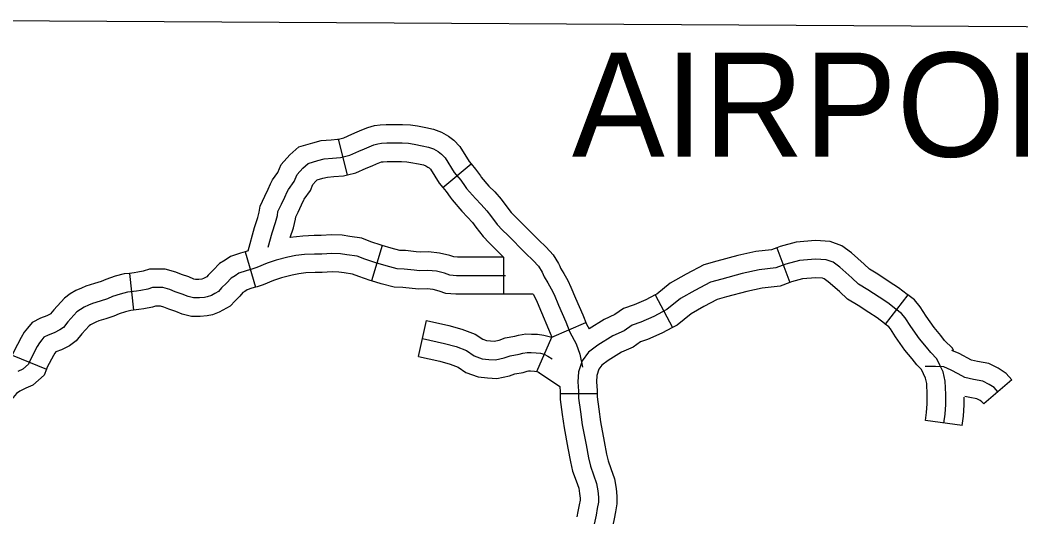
# Model space of a CAD drawing. Extents: x 1377389 to 1380723, y 1168351 to 1170484.
# Drawn here: x 1378587.9 to 1378669.2, y 1169281.3 to 1169321.6 of the extents above; entities that cross this region are included whole.
import ezdxf

# ---------------------------------------------------------------- set-up
doc = ezdxf.new("R2010")
doc.units = 0
doc.layers.add('B_Fill', color=7, linetype='Continuous')

msp = doc.modelspace()

# ---------------------------------------------------------------- linework, layer by layer
at = {"layer": 'B_Fill'}
for p, q in [((1378614.514, 1169309.057), (1378613.786, 1169311.967)), ((1378622.257, 1169308.03), (1378624.563, 1169309.949)), ((1378617.336, 1169303.344), (1378616.465, 1169300.474)), ((1378649.357, 1169303.145), (1378650.412, 1169300.336)), ((1378606.21, 1169302.826), (1378607.057, 1169299.948)), ((1378627.186, 1169302.373), (1378627.186, 1169299.373)), ((1378596.831, 1169301.074), (1378597.151, 1169298.091)), ((1378639.497, 1169299.325), (1378640.89, 1169296.668)), ((1378659.989, 1169299.33), (1378658.146, 1169296.963)), ((1378620.286, 1169294.314), (1378620.922, 1169297.246)), ((1378631.096, 1169295.906), (1378633.86, 1169297.074)), ((1378629.897, 1169293.11), (1378631.096, 1169295.906)), ((1378587.305, 1169294.425), (1378590.091, 1169293.311)), ((1378668.44, 1169292.431), (1378666.161, 1169290.48)), ((1378631.774, 1169291.327), (1378634.774, 1169291.327)), ((1378664.4, 1169288.718), (1378661.43, 1169289.142))]:
    msp.add_line(p, q, dxfattribs=at)
for points in [[(1378580.975, 1169321.624), (1378674.25, 1169321.067), (1378684.857, 1169321.03), (1378718.076, 1169321.08)], [(1378613.786, 1169311.967), (1378614.213, 1169312.074), (1378614.858, 1169312.356), (1378615.3, 1169312.543), (1378615.673, 1169312.716), (1378616.155, 1169312.912), (1378616.702, 1169313.072), (1378617.16, 1169313.116), (1378617.651, 1169313.149), (1378618.052, 1169313.149), (1378618.598, 1169313.149), (1378618.988, 1169313.149), (1378619.637, 1169313.114), (1378620.19, 1169313.028), (1378620.878, 1169312.893), (1378621.498, 1169312.759), (1378622.134, 1169312.54), (1378622.708, 1169312.199), (1378623.14, 1169311.88), (1378623.628, 1169311.369), (1378624.398, 1169310.147), (1378624.563, 1169309.949)], [(1378606.443, 1169302.897), (1378606.967, 1169304.785), (1378607.243, 1169305.613), (1378607.351, 1169306.047), (1378607.418, 1169306.516), (1378607.802, 1169307.348), (1378608.079, 1169307.903), (1378608.267, 1169308.326), (1378608.429, 1169308.65), (1378608.869, 1169309.266), (1378609.138, 1169309.913), (1378609.836, 1169310.682), (1378610.57, 1169311.335), (1378611.705, 1169311.669), (1378612.378, 1169311.853), (1378613.182, 1169311.91), (1378613.71, 1169311.948), (1378613.786, 1169311.967)], [(1378608.083, 1169303.197), (1378608.402, 1169304.347), (1378608.684, 1169305.194), (1378608.825, 1169305.758), (1378608.872, 1169306.087), (1378609.154, 1169306.699), (1378609.436, 1169307.263), (1378609.624, 1169307.686), (1378609.718, 1169307.874), (1378610.188, 1169308.533), (1378610.423, 1169309.097), (1378610.893, 1169309.615), (1378611.316, 1169309.991), (1378612.115, 1169310.226), (1378612.632, 1169310.367), (1378613.289, 1169310.414), (1378613.947, 1169310.461), (1378614.699, 1169310.649), (1378615.451, 1169310.978), (1378615.907, 1169311.172), (1378616.271, 1169311.34), (1378616.65, 1169311.494), (1378616.986, 1169311.592), (1378617.281, 1169311.621), (1378617.701, 1169311.649), (1378618.052, 1169311.649), (1378618.598, 1169311.649), (1378618.949, 1169311.649), (1378619.482, 1169311.621), (1378619.93, 1169311.55), (1378620.575, 1169311.424), (1378621.094, 1169311.312), (1378621.5, 1169311.172), (1378621.879, 1169310.947), (1378622.145, 1169310.751), (1378622.439, 1169310.442), (1378623.182, 1169309.264), (1378623.716, 1169308.622), (1378624.079, 1169308.111), (1378624.186, 1169307.959), (1378624.898, 1169307.133), (1378625.372, 1169306.659), (1378625.816, 1169306.141), (1378626.112, 1169305.755), (1378626.675, 1169305.044), (1378627.104, 1169304.585), (1378627.519, 1169304.17), (1378628.969, 1169302.703), (1378629.591, 1169302.125), (1378630.02, 1169301.666), (1378630.316, 1169301.177), (1378630.479, 1169300.792), (1378630.79, 1169300.303), (1378631.057, 1169299.814), (1378631.279, 1169299.355), (1378631.634, 1169298.481), (1378632.226, 1169297.132), (1378632.552, 1169296.303), (1378633.077, 1169295.354), (1378633.373, 1169294.525), (1378633.581, 1169293.458)], [(1378614.514, 1169309.057), (1378615.185, 1169309.225), (1378616.044, 1169309.601), (1378616.514, 1169309.8), (1378616.869, 1169309.964), (1378617.145, 1169310.076), (1378617.27, 1169310.113), (1378617.402, 1169310.125), (1378617.751, 1169310.149), (1378618.052, 1169310.149), (1378618.598, 1169310.149), (1378618.909, 1169310.149), (1378619.326, 1169310.127), (1378619.67, 1169310.073), (1378620.272, 1169309.955), (1378620.689, 1169309.865), (1378620.866, 1169309.803), (1378621.049, 1169309.695), (1378621.15, 1169309.621), (1378621.25, 1169309.515), (1378621.966, 1169308.38), (1378622.257, 1169308.03)], [(1378624.563, 1169309.949), (1378624.906, 1169309.538), (1378625.303, 1169308.978), (1378625.369, 1169308.884), (1378625.998, 1169308.155), (1378626.474, 1169307.679), (1378626.981, 1169307.086), (1378627.295, 1169306.678), (1378627.813, 1169306.023), (1378628.183, 1169305.627), (1378628.582, 1169305.228), (1378630.014, 1169303.781), (1378630.651, 1169303.188), (1378631.223, 1169302.577), (1378631.656, 1169301.861), (1378631.739, 1169301.664)], [(1378609.861, 1169303.978), (1378610.126, 1169304.774), (1378610.299, 1169305.47), (1378610.326, 1169305.658), (1378610.507, 1169306.049), (1378610.793, 1169306.623), (1378610.981, 1169307.046), (1378611.008, 1169307.099), (1378611.508, 1169307.8), (1378611.708, 1169308.281), (1378611.95, 1169308.547), (1378612.062, 1169308.647), (1378612.524, 1169308.783), (1378612.885, 1169308.881), (1378613.396, 1169308.918), (1378614.185, 1169308.974), (1378614.514, 1169309.057)], [(1378622.257, 1169308.03), (1378622.526, 1169307.707), (1378622.854, 1169307.244), (1378623.003, 1169307.035), (1378623.798, 1169306.112), (1378624.27, 1169305.64), (1378624.651, 1169305.195), (1378624.929, 1169304.833), (1378625.537, 1169304.065), (1378626.025, 1169303.542), (1378626.455, 1169303.113), (1378627.186, 1169302.373)], [(1378617.336, 1169303.344), (1378617.255, 1169303.369), (1378616.419, 1169303.64), (1378615.685, 1169303.915), (1378614.699, 1169304.069), (1378614.092, 1169304.16), (1378613.233, 1169304.192), (1378612.375, 1169304.139), (1378611.815, 1169304.139), (1378610.904, 1169304.094), (1378609.861, 1169303.978)], [(1378659.988, 1169299.33), (1378659.945, 1169299.364), (1378659.235, 1169299.911), (1378658.485, 1169300.393), (1378657.557, 1169301.012), (1378656.896, 1169301.409), (1378656.446, 1169301.819), (1378655.426, 1169302.732), (1378654.638, 1169303.306), (1378653.678, 1169303.655), (1378652.499, 1169303.725), (1378650.942, 1169303.605), (1378649.627, 1169303.246), (1378649.358, 1169303.145)], [(1378627.186, 1169302.373), (1378623.441, 1169302.373), (1378623.151, 1169302.401), (1378622.81, 1169302.521), (1378621.994, 1169302.717), (1378621.089, 1169302.818), (1378620.42, 1169302.792), (1378620.079, 1169302.832), (1378619.222, 1169302.915), (1378618.773, 1169302.935), (1378618.072, 1169303.121), (1378617.336, 1169303.344)], [(1378649.358, 1169303.145), (1378648.929, 1169302.984), (1378647.671, 1169302.844), (1378646.194, 1169302.515), (1378644.489, 1169302.05), (1378643.426, 1169301.754), (1378642.001, 1169301.013), (1378640.704, 1169300.279), (1378639.612, 1169299.385), (1378639.497, 1169299.325)], [(1378627.336, 1169300.873), (1378623.37, 1169300.873), (1378622.825, 1169300.925), (1378622.384, 1169301.081), (1378621.735, 1169301.237), (1378621.035, 1169301.314), (1378620.36, 1169301.289), (1378619.919, 1169301.34), (1378619.115, 1169301.418), (1378618.544, 1169301.444), (1378617.662, 1169301.678), (1378616.806, 1169301.938), (1378615.924, 1169302.223), (1378615.302, 1169302.457), (1378614.472, 1169302.587), (1378613.953, 1169302.665), (1378613.252, 1169302.691), (1378612.422, 1169302.639), (1378611.852, 1169302.639), (1378611.023, 1169302.598), (1378610.323, 1169302.521), (1378609.672, 1169302.379), (1378608.739, 1169302.145), (1378607.986, 1169301.886), (1378607.156, 1169301.548), (1378606.741, 1169301.418), (1378606.3, 1169301.289), (1378605.703, 1169301.081), (1378605.392, 1169300.873), (1378605.081, 1169300.691), (1378604.692, 1169300.276), (1378604.303, 1169299.886), (1378604.043, 1169299.601), (1378603.758, 1169299.445), (1378603.472, 1169299.289), (1378603.135, 1169299.16), (1378602.902, 1169299.108), (1378602.513, 1169299.082), (1378602.02, 1169299.082), (1378601.579, 1169299.185), (1378601.112, 1169299.393), (1378600.541, 1169299.575), (1378600.1, 1169299.757), (1378599.529, 1169299.912), (1378599.14, 1169299.912), (1378598.699, 1169299.912), (1378598.31, 1169299.783), (1378597.739, 1169299.679), (1378597.402, 1169299.627), (1378596.676, 1169299.549), (1378596.079, 1169299.393), (1378595.457, 1169299.185), (1378595.041, 1169299.004), (1378594.445, 1169298.822), (1378593.822, 1169298.614), (1378593.511, 1169298.484), (1378593.148, 1169298.329), (1378592.836, 1169298.147), (1378592.551, 1169297.939), (1378591.825, 1169297.134), (1378591.462, 1169296.693), (1378591.176, 1169296.485), (1378590.709, 1169296.252), (1378590.216, 1169296.07), (1378589.879, 1169295.888), (1378589.698, 1169295.68), (1378589.516, 1169295.447), (1378589.334, 1169295.135), (1378588.79, 1169294.097), (1378588.634, 1169293.707), (1378588.167, 1169293.292), (1378587.752, 1169293.11)], [(1378606.21, 1169302.826), (1378605.841, 1169302.717), (1378605.03, 1169302.435), (1378604.597, 1169302.146), (1378604.136, 1169301.876), (1378603.613, 1169301.319), (1378603.216, 1169300.921), (1378603.103, 1169300.796), (1378602.841, 1169300.654), (1378602.701, 1169300.6), (1378602.688, 1169300.597), (1378602.463, 1169300.582), (1378602.194, 1169300.582), (1378602.06, 1169300.613), (1378601.646, 1169300.797), (1378601.055, 1169300.985), (1378600.585, 1169301.179), (1378599.73, 1169301.412), (1378599.14, 1169301.412), (1378598.456, 1169301.412), (1378597.937, 1169301.239), (1378597.491, 1169301.158), (1378597.208, 1169301.115), (1378596.831, 1169301.074)], [(1378606.443, 1169302.897), (1378606.305, 1169302.854), (1378606.21, 1169302.826)], [(1378662.915, 1169288.93), (1378663.016, 1169289.637), (1378663.066, 1169290.446), (1378663.066, 1169291.254), (1378663.016, 1169292.316), (1378662.864, 1169293.074), (1378662.612, 1169293.579), (1378662.359, 1169294.135), (1378661.854, 1169294.641), (1378661.501, 1169295.095), (1378660.945, 1169295.752), (1378660.238, 1169296.763), (1378659.784, 1169297.471), (1378659.481, 1169297.824), (1378659.027, 1169298.178), (1378658.37, 1169298.684), (1378657.663, 1169299.138), (1378656.754, 1169299.745), (1378655.997, 1169300.2), (1378655.441, 1169300.705), (1378654.482, 1169301.564), (1378653.926, 1169301.969), (1378653.371, 1169302.171), (1378652.513, 1169302.221), (1378651.2, 1169302.12), (1378650.089, 1169301.817), (1378649.281, 1169301.514), (1378647.917, 1169301.362), (1378646.554, 1169301.059), (1378644.888, 1169300.604), (1378643.979, 1169300.351), (1378642.716, 1169299.694), (1378641.555, 1169299.037), (1378640.444, 1169298.128), (1378639.384, 1169297.572), (1378638.323, 1169297.117), (1378637.616, 1169296.864), (1378636.96, 1169296.409), (1378636.051, 1169296.005), (1378634.839, 1169295.247), (1378634.082, 1169294.691), (1378633.577, 1169293.984), (1378633.274, 1169293.074), (1378633.223, 1169292.265), (1378633.274, 1169291.507), (1378633.274, 1169290.951), (1378633.425, 1169289.839), (1378633.577, 1169288.778), (1378633.88, 1169287.161), (1378634.082, 1169286.1), (1378634.233, 1169285.443), (1378634.486, 1169284.735), (1378634.738, 1169284.028), (1378634.839, 1169283.421), (1378634.89, 1169282.916), (1378634.89, 1169282.511), (1378634.789, 1169282.006), (1378634.688, 1169281.45), (1378633.93, 1169278.064)], [(1378631.739, 1169301.664), (1378631.812, 1169301.491), (1378632.083, 1169301.065), (1378632.391, 1169300.5), (1378632.65, 1169299.964), (1378633.016, 1169299.065), (1378633.612, 1169297.708), (1378633.912, 1169296.943), (1378634.12, 1169296.567)], [(1378596.831, 1169301.074), (1378596.405, 1169301.029), (1378595.652, 1169300.832), (1378594.917, 1169300.587), (1378594.52, 1169300.413), (1378593.989, 1169300.251), (1378593.295, 1169300.02), (1378592.927, 1169299.866), (1378592.471, 1169299.671), (1378592.015, 1169299.404), (1378591.542, 1169299.06), (1378590.688, 1169298.114), (1378590.425, 1169297.793), (1378590.394, 1169297.771), (1378590.112, 1169297.63), (1378589.598, 1169297.441), (1378588.928, 1169297.08), (1378588.54, 1169296.635), (1378588.27, 1169296.288), (1378588.022, 1169295.862), (1378587.425, 1169294.725), (1378587.305, 1169294.425)], [(1378616.465, 1169300.474), (1378616.358, 1169300.506), (1378615.43, 1169300.807), (1378614.918, 1169300.999), (1378614.244, 1169301.104), (1378613.813, 1169301.169), (1378613.271, 1169301.189), (1378612.469, 1169301.139), (1378611.888, 1169301.139), (1378611.142, 1169301.102), (1378610.566, 1169301.038), (1378610.014, 1169300.918), (1378609.166, 1169300.706), (1378608.514, 1169300.481), (1378607.663, 1169300.135), (1378607.177, 1169299.983), (1378607.057, 1169299.948)], [(1378629.589, 1169299.373), (1378623.298, 1169299.373), (1378622.499, 1169299.449), (1378621.958, 1169299.64), (1378621.476, 1169299.756), (1378620.98, 1169299.811), (1378620.301, 1169299.785), (1378619.759, 1169299.849), (1378619.009, 1169299.922), (1378618.316, 1169299.953), (1378617.253, 1169300.235), (1378616.465, 1169300.474)], [(1378658.146, 1169296.963), (1378658.108, 1169296.992), (1378657.505, 1169297.456), (1378656.841, 1169297.884), (1378655.951, 1169298.477), (1378655.097, 1169298.99), (1378654.436, 1169299.592), (1378653.538, 1169300.396), (1378653.215, 1169300.631), (1378653.064, 1169300.686), (1378652.526, 1169300.718), (1378651.457, 1169300.636), (1378650.551, 1169300.388), (1378650.412, 1169300.336)], [(1378607.057, 1169299.948), (1378606.759, 1169299.86), (1378606.377, 1169299.727), (1378606.187, 1169299.6), (1378606.026, 1169299.506), (1378605.77, 1169299.233), (1378605.389, 1169298.852), (1378604.984, 1169298.405), (1378604.104, 1169297.925), (1378603.57, 1169297.72), (1378603.116, 1169297.619), (1378602.563, 1169297.582), (1378601.845, 1169297.582), (1378601.098, 1169297.758), (1378600.578, 1169297.989), (1378600.027, 1169298.164), (1378599.615, 1169298.334), (1378599.328, 1169298.412), (1378599.14, 1169298.412), (1378598.943, 1169298.412), (1378598.684, 1169298.326), (1378597.988, 1169298.199), (1378597.596, 1169298.139), (1378597.151, 1169298.091)], [(1378650.412, 1169300.336), (1378649.633, 1169300.044), (1378648.164, 1169299.88), (1378646.915, 1169299.602), (1378645.286, 1169299.158), (1378644.532, 1169298.948), (1378643.432, 1169298.376), (1378642.406, 1169297.795), (1378641.276, 1169296.87), (1378640.89, 1169296.668)], [(1378629.589, 1169299.373), (1378629.722, 1169299.128), (1378629.907, 1169298.745), (1378630.252, 1169297.897), (1378630.841, 1169296.557), (1378631.096, 1169295.906)], [(1378639.497, 1169299.325), (1378638.739, 1169298.927), (1378637.775, 1169298.514), (1378636.925, 1169298.21), (1378636.222, 1169297.723), (1378635.345, 1169297.333), (1378634.12, 1169296.567)], [(1378663.694, 1169294.824), (1378663.613, 1169295.003), (1378662.981, 1169295.635), (1378662.666, 1169296.04), (1378662.135, 1169296.668), (1378661.485, 1169297.599), (1378660.99, 1169298.368), (1378660.522, 1169298.915), (1378659.989, 1169299.33)], [(1378597.151, 1169298.091), (1378596.947, 1169298.069), (1378596.506, 1169297.954), (1378595.996, 1169297.784), (1378595.563, 1169297.594), (1378594.901, 1169297.393), (1378594.349, 1169297.209), (1378594.095, 1169297.103), (1378593.824, 1169296.987), (1378593.658, 1169296.89), (1378593.56, 1169296.818), (1378592.961, 1169296.155), (1378592.499, 1169295.593), (1378591.959, 1169295.199), (1378591.306, 1169294.873), (1378590.835, 1169294.699), (1378590.835, 1169294.699), (1378590.762, 1169294.605), (1378590.647, 1169294.409), (1378590.154, 1169293.468), (1378590.091, 1169293.311)], [(1378620.922, 1169297.246), (1378622.743, 1169296.851), (1378623.798, 1169296.554), (1378624.878, 1169296.144), (1378625.491, 1169295.735), (1378625.804, 1169295.621), (1378626.117, 1169295.586), (1378626.412, 1169295.57), (1378626.817, 1169295.654), (1378627.324, 1169295.844), (1378628.112, 1169295.971), (1378628.388, 1169296.054), (1378628.982, 1169296.162), (1378629.463, 1169296.15), (1378629.951, 1169296.131), (1378630.456, 1169296.062), (1378631.096, 1169295.906)], [(1378640.89, 1169296.668), (1378640.029, 1169296.216), (1378638.872, 1169295.72), (1378638.308, 1169295.518), (1378637.698, 1169295.096), (1378636.757, 1169294.677), (1378635.682, 1169294.005), (1378635.163, 1169293.624), (1378634.929, 1169293.296), (1378634.759, 1169292.785), (1378634.726, 1169292.268), (1378634.774, 1169291.557), (1378634.774, 1169291.327)], [(1378661.43, 1169289.142), (1378661.522, 1169289.79), (1378661.566, 1169290.493), (1378661.566, 1169291.219), (1378661.523, 1169292.132), (1378661.433, 1169292.583), (1378661.257, 1169292.934), (1378661.106, 1169293.267), (1378660.727, 1169293.646), (1378660.335, 1169294.151), (1378659.756, 1169294.836), (1378658.992, 1169295.928), (1378658.578, 1169296.573), (1378658.44, 1169296.734), (1378658.146, 1169296.963)], [(1378620.604, 1169295.78), (1378622.381, 1169295.395), (1378623.328, 1169295.128), (1378624.187, 1169294.802), (1378624.808, 1169294.387), (1378625.46, 1169294.15), (1378625.993, 1169294.091), (1378626.526, 1169294.061), (1378627.236, 1169294.209), (1378627.71, 1169294.387), (1378628.45, 1169294.506), (1378628.741, 1169294.594), (1378629.098, 1169294.659), (1378629.414, 1169294.651), (1378629.819, 1169294.635), (1378630.176, 1169294.586), (1378630.476, 1169294.513), (1378630.776, 1169294.367), (1378631.118, 1169294.133)], [(1378668.44, 1169292.431), (1378667.987, 1169292.959), (1378667.328, 1169293.372), (1378666.58, 1169293.746), (1378665.635, 1169293.935), (1378665.152, 1169294.039), (1378664.163, 1169294.579), (1378663.573, 1169294.825)], [(1378620.286, 1169294.314), (1378622.018, 1169293.938), (1378622.858, 1169293.702), (1378623.495, 1169293.46), (1378624.126, 1169293.039), (1378625.115, 1169292.679), (1378625.868, 1169292.595), (1378626.639, 1169292.553), (1378627.655, 1169292.764), (1378628.096, 1169292.93), (1378628.788, 1169293.041), (1378629.094, 1169293.134), (1378629.214, 1169293.155), (1378629.365, 1169293.152), (1378629.688, 1169293.139), (1378629.897, 1169293.11), (1378629.965, 1169293.094), (1378630.08, 1169293.037)], [(1378590.091, 1169293.311), (1378589.895, 1169292.822), (1378588.986, 1169292.013), (1378588.401, 1169291.757), (1378587.936, 1169291.514), (1378587.661, 1169291.321), (1378587.385, 1169290.99), (1378586.901, 1169290.445), (1378586.633, 1169290.201), (1378586.58, 1169290.138), (1378586.493, 1169289.935), (1378586.262, 1169289.471), (1378586.19, 1169289.256), (1378586.074, 1169288.732), (1378585.617, 1169288.199), (1378585.415, 1169287.834), (1378584.825, 1169287.371), (1378584.697, 1169287.265), (1378584.3, 1169285.018)], [(1378667.3, 1169291.456), (1378666.997, 1169291.809), (1378666.593, 1169292.062), (1378666.088, 1169292.315), (1378665.331, 1169292.466), (1378664.624, 1169292.618), (1378664.069, 1169292.921), (1378663.513, 1169293.225), (1378662.907, 1169293.477), (1378662.251, 1169293.528), (1378661.392, 1169293.528)], [(1378630.021, 1169293.066), (1378631.745, 1169291.888)], [(1378631.745, 1169291.888), (1378631.774, 1169291.457), (1378631.774, 1169291.327)], [(1378631.774, 1169291.327), (1378631.774, 1169290.85), (1378631.94, 1169289.632), (1378632.096, 1169288.534), (1378632.406, 1169286.883), (1378632.614, 1169285.791), (1378632.791, 1169285.021), (1378633.073, 1169284.231), (1378633.28, 1169283.649), (1378633.351, 1169283.223), (1378633.39, 1169282.841), (1378633.39, 1169282.66), (1378633.315, 1169282.287), (1378633.217, 1169281.748), (1378633.119, 1169281.309)], [(1378634.774, 1169291.327), (1378634.774, 1169291.053), (1378634.911, 1169290.047), (1378635.057, 1169289.022), (1378635.354, 1169287.439), (1378635.55, 1169286.408), (1378635.675, 1169285.865), (1378635.898, 1169285.239), (1378636.196, 1169284.406), (1378636.327, 1169283.619), (1378636.39, 1169282.991), (1378636.39, 1169282.363), (1378636.262, 1169281.725), (1378636.158, 1169281.152), (1378636.047, 1169280.654)], [(1378664.4, 1169288.718), (1378664.509, 1169289.484), (1378664.566, 1169290.399), (1378664.566, 1169291.031)], [(1378666.161, 1169290.48), (1378666.007, 1169290.659), (1378665.858, 1169290.753), (1378665.597, 1169290.883), (1378665.026, 1169290.998), (1378664.628, 1169291.083)]]:
    msp.add_lwpolyline(points, dxfattribs=at)

# ---------------------------------------------------------------- texts
msp.add_text('AIRPORT', height=8.448, dxfattribs=at).set_placement((1378632.732, 1169310.537))

doc.saveas('drawing.dxf')
